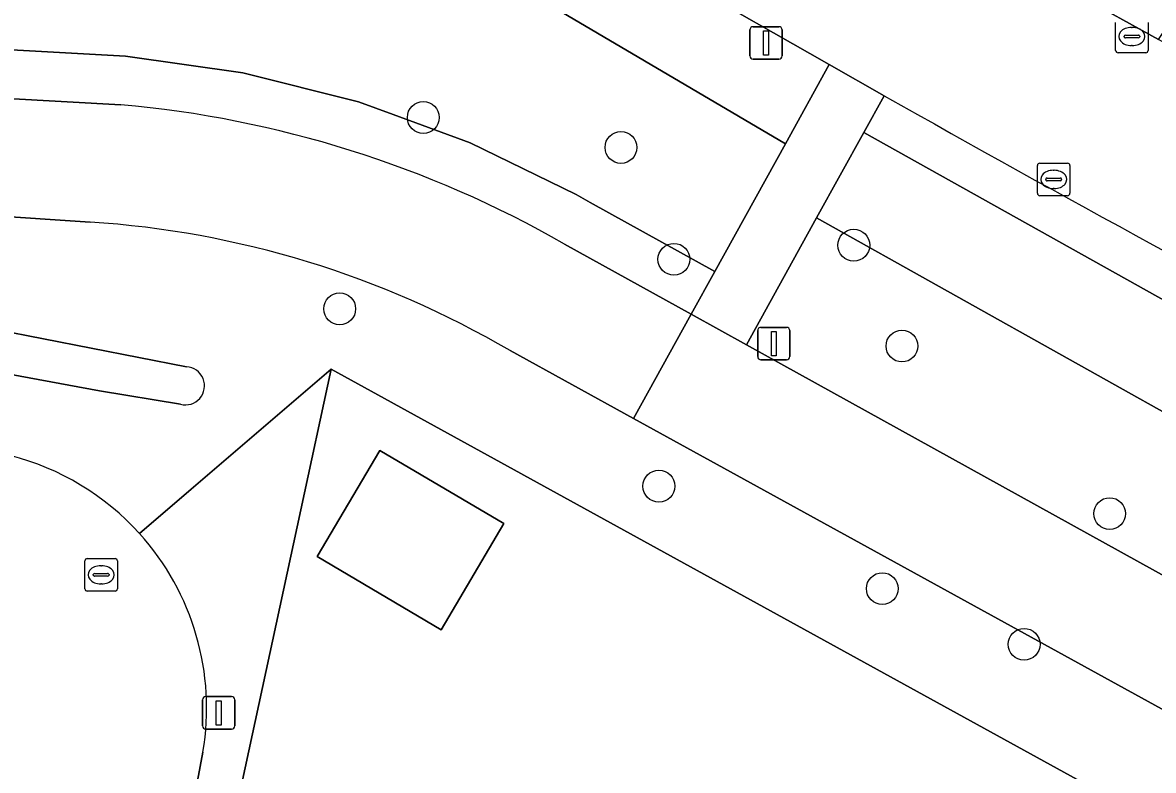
# Model space of a CAD drawing. Extents: x 157320 to 158835, y 386650 to 388491.
# Drawn here: x 158052.89 to 158087.65, y 387373.46 to 387396.44 of the extents above; entities that cross this region are included whole.
import ezdxf

# ---------------------------------------------------------------- set-up
doc = ezdxf.new("R2010")
doc.units = 0
for name, color, linetype in [('IMGEO_Berm_groen', 7, 'Continuous'), ('IMGEO_Boom', 7, 'Continuous'), ('IMGEO_Erf', 7, 'Continuous'), ('IMGEO_Fietspad_gesloten', 7, 'Continuous'), ('IMGEO_Fietspad_open', 7, 'Continuous'), ('IMGEO_Greppel_droge_sloot', 7, 'Continuous'), ('IMGEO_Groenvoorziening', 7, 'Continuous'), ('IMGEO_Kolk', 7, 'Continuous'), ('IMGEO_Lichtmast', 7, 'Continuous'), ('IMGEO_Loofbos', 7, 'Continuous'), ('IMGEO_Pand', 7, 'Continuous'), ('IMGEO_Rijbaan_lokaal_gesloten', 7, 'Continuous'), ('IMGEO_Rioolput', 7, 'Continuous')]:
    doc.layers.add(name, color=color, linetype=linetype)

msp = doc.modelspace()

# ---------------------------------------------------------------- linework, layer by layer
at = {"layer": 'IMGEO_Berm_groen'}
for points in [[(158003.769, 387395.582), (158005.043, 387395.329), (158031.758, 387390.566), (158052.064, 387387.005), (158057.936, 387385.86)], [(158079.378, 387394.191), (158078.756, 387393.066), (158090.83, 387386.309), (158102.988, 387379.721), (158104.832, 387378.723), (158107.653, 387377.203), (158110.824, 387375.508)], [(158054.968, 387390.308), (158045.153, 387390.965)], [(158057.749, 387384.712), (158055.262, 387385.12), (158026.697, 387390.403)], [(158109.414, 387372.86), (158106.235, 387374.559), (158103.406, 387376.083), (158101.56, 387377.083), (158089.382, 387383.681), (158077.303, 387390.441), (158075.144, 387386.54), (158119.198, 387362.166)], [(158115.011, 387360.448), (158071.671, 387384.273), (158067.878, 387386.358)], [(158056.488, 387380.738), (158058.078, 387382.099), (158062.384, 387385.787), (158070.149, 387381.518), (158123.02, 387352.451), (158153.68, 387340.292), (158154.831, 387336.882)]]:
    msp.add_lwpolyline(points, dxfattribs=at)
for centre, radius, start, end in [((158399.03, 387961.114), 650.83, 240.584068, 242.246355), ((158053.096, 387361.116), 29.252, 59.6454, 86.3302), ((158057.901, 387385.277), 0.585, 254.973, 86.5234), ((158050.523, 387375.336), 8.048, 42.1638, 75.6587)]:
    msp.add_arc(centre, radius, start, end, dxfattribs=at)
at = {"layer": 'IMGEO_Boom'}
for centre in [(158065.21, 387393.523), (158071.287, 387392.602), (158078.444, 387389.598), (158072.914, 387389.165), (158062.643, 387387.643), (158079.924, 387386.5), (158072.453, 387382.195), (158086.31, 387381.351), (158079.321, 387379.045), (158083.68, 387377.336)]:
    msp.add_circle(centre, 0.489, dxfattribs=at)
at = {"layer": 'IMGEO_Erf'}
for points in [[(158070.149, 387381.518), (158062.384, 387385.787), (158061.452, 387381.472), (158056.087, 387356.64), (158055.754, 387355.68), (158101.977, 387329.366)], [(158154.831, 387336.882), (158153.68, 387340.292), (158123.02, 387352.451), (158070.149, 387381.518)]]:
    msp.add_lwpolyline(points, dxfattribs=at)
msp.add_lwpolyline([(158061.952, 387380.033), (158063.879, 387383.294), (158067.688, 387381.043), (158065.761, 387377.782)], close=True, dxfattribs=at)
at = {"layer": 'IMGEO_Fietspad_gesloten'}
for points in [[(158055.913, 387393.916), (158047.102, 387394.402)], [(158045.153, 387390.965), (158054.968, 387390.308)], [(158067.878, 387386.358), (158071.671, 387384.273), (158073.445, 387387.479), (158069.551, 387389.634)], [(158125.75, 387359.161), (158123.042, 387360.263), (158119.198, 387362.166), (158075.144, 387386.54), (158073.445, 387387.479), (158071.671, 387384.273), (158115.011, 387360.448)]]:
    msp.add_lwpolyline(points, dxfattribs=at)
for centre, radius, start, end in [((158052.941, 387360.593), 33.456, 60.2337, 84.9043), ((158053.096, 387361.116), 29.252, 59.6454, 86.3302)]:
    msp.add_arc(centre, radius, start, end, dxfattribs=at)
at = {"layer": 'IMGEO_Fietspad_open'}
msp.add_lwpolyline([(158079.378, 387394.191), (158077.686, 387395.148), (158076.341, 387392.716), (158074.171, 387388.791), (158073.445, 387387.479), (158075.144, 387386.54), (158077.303, 387390.441), (158078.756, 387393.066)], close=True, dxfattribs=at)
at = {"layer": 'IMGEO_Greppel_droge_sloot'}
for points in [[(158057.936, 387385.86), (158052.064, 387387.005), (158031.758, 387390.566), (158005.043, 387395.329)], [(158003.506, 387394.667), (158005.877, 387394.267), (158026.697, 387390.403), (158055.262, 387385.12), (158057.749, 387384.712)]]:
    msp.add_lwpolyline(points, dxfattribs=at)
msp.add_arc((158057.901, 387385.277), 0.585, 254.973, 86.5234, dxfattribs=at)
at = {"layer": 'IMGEO_Groenvoorziening'}
for points in [[(158055.151, 387408.562), (158053.407, 387406.225), (158076.341, 387392.716), (158077.686, 387395.148), (158073.15, 387397.745)], [(158069.551, 387389.634), (158073.445, 387387.479), (158074.171, 387388.791), (158070.34, 387390.911), (158069.909, 387391.154), (158066.654, 387392.749), (158064.286, 387393.615), (158063.218, 387394.006), (158059.669, 387394.897), (158056.056, 387395.411), (158047.023, 387395.909), (158042.828, 387396.157), (158036.784, 387397.062), (158008.308, 387402.727), (158007.502, 387401.358), (158036.519, 387395.585)], [(158085.317, 387397.301), (158087.813, 387395.915), (158089.032, 387397.731), (158085.831, 387399.56)], [(158047.102, 387394.402), (158055.913, 387393.916)], [(158110.824, 387375.508), (158107.653, 387377.203), (158104.832, 387378.723), (158102.988, 387379.721), (158090.83, 387386.309), (158078.756, 387393.066), (158077.303, 387390.441), (158089.382, 387383.681), (158101.56, 387377.083), (158103.406, 387376.083), (158106.235, 387374.559), (158109.414, 387372.86)], [(158061.452, 387381.472), (158062.384, 387385.787), (158058.078, 387382.099), (158056.488, 387380.738)], [(158058.438, 387374.025), (158057.775, 387370.496), (158056.457, 387363.487), (158055.272, 387356.77), (158056.087, 387356.64), (158061.452, 387381.472)]]:
    msp.add_lwpolyline(points, dxfattribs=at)
for centre, radius, start, end in [((158052.941, 387360.593), 33.456, 60.2337, 84.9043), ((158050.544, 387375.372), 8.008, 350.3196, 42.0755)]:
    msp.add_arc(centre, radius, start, end, dxfattribs=at)
at = {"layer": 'IMGEO_Kolk'}
for p, q in [((158086.493, 387395.586), (158086.493, 387396.438)), ((158087.494, 387396.438), (158087.494, 387395.586)), ((158086.752, 387396.006), (158086.752, 387396.018)), ((158086.795, 387396.055), (158087.193, 387396.055)), ((158086.981, 387396.292), (158087.006, 387396.292)), ((158087.236, 387396.018), (158087.236, 387396.006)), ((158087.19, 387395.969), (158086.792, 387395.969)), ((158087.004, 387395.732), (158086.979, 387395.732)), ((158087.42, 387395.512), (158086.568, 387395.512)), ((158084.089, 387391.194), (158084.089, 387392.046)), ((158084.164, 387392.12), (158085.016, 387392.12)), ((158084.577, 387391.9), (158084.602, 387391.9)), ((158085.09, 387392.046), (158085.09, 387391.194)), ((158084.348, 387391.614), (158084.348, 387391.626)), ((158084.786, 387391.577), (158084.388, 387391.577)), ((158084.391, 387391.663), (158084.789, 387391.663)), ((158084.832, 387391.626), (158084.832, 387391.614)), ((158084.6, 387391.34), (158084.575, 387391.34)), ((158085.016, 387391.12), (158084.164, 387391.12))]:
    msp.add_line(p, q, dxfattribs=at)
for points in [[(158086.493, 387395.586), (158086.493, 387396.438)], [(158087.494, 387396.438), (158087.494, 387395.586)], [(158087.42, 387395.512), (158086.568, 387395.512)], [(158084.089, 387391.194), (158084.089, 387392.046)], [(158084.164, 387392.12), (158085.016, 387392.12)], [(158085.09, 387392.046), (158085.09, 387391.194)], [(158085.016, 387391.12), (158084.164, 387391.12)]]:
    msp.add_lwpolyline(points, dxfattribs=at)
for centre, radius, start, end in [((158086.792, 387396.015), 0.0403, 85.8775, 175.7526), ((158087.197, 387396.017), 0.0386, 1.7309, 96.639), ((158086.789, 387396.005), 0.0366, 178.938, 274.7102), ((158087.193, 387396.012), 0.043, 264.8664, 352.4533), ((158086.57, 387395.588), 0.0765, 181.552, 268.448), ((158086.57, 387395.588), 0.0765, 181.552, 268.448), ((158087.418, 387395.588), 0.0765, 271.552, 358.448), ((158087.418, 387395.588), 0.0765, 271.552, 358.448), ((158084.166, 387392.044), 0.0765, 91.552, 178.448), ((158084.166, 387392.044), 0.0765, 91.552, 178.448), ((158085.014, 387392.044), 0.0765, 1.552, 88.448), ((158085.014, 387392.044), 0.0765, 1.552, 88.448), ((158084.388, 387391.623), 0.0403, 85.8775, 175.7526), ((158084.385, 387391.613), 0.0366, 178.938, 274.7102), ((158084.789, 387391.62), 0.043, 264.8664, 352.4533), ((158084.793, 387391.625), 0.0386, 1.7309, 96.639), ((158084.166, 387391.196), 0.0765, 181.552, 268.448), ((158084.166, 387391.196), 0.0765, 181.552, 268.448), ((158085.014, 387391.196), 0.0765, 271.552, 358.448), ((158085.014, 387391.196), 0.0765, 271.552, 358.448)]:
    msp.add_arc(centre, radius, start, end, dxfattribs=at)
for centre, major_axis, ratio, start_param, end_param in [((158086.98, 387396.012), (-0.387, 0.002), 0.722429, 4.712389, 7.853982), ((158087.005, 387396.012), (-0.39, 0.002), 0.717154, 1.570796, 4.712389), ((158084.576, 387391.62), (-0.387, 0.002), 0.722429, 4.712389, 7.853982), ((158084.601, 387391.62), (-0.39, 0.002), 0.717154, 1.570796, 4.712389)]:
    msp.add_ellipse(centre, major_axis=major_axis, ratio=ratio, start_param=start_param, end_param=end_param, dxfattribs=at)
at = {"layer": 'IMGEO_Lichtmast'}
for p, q in [((158075.25, 387395.413), (158075.25, 387396.213)), ((158075.25, 387396.213), (158075.25, 387395.413)), ((158075.35, 387396.313), (158076.14, 387396.313)), ((158076.14, 387396.313), (158075.35, 387396.313)), ((158076.24, 387396.213), (158076.24, 387395.413)), ((158076.24, 387395.413), (158076.24, 387396.213)), ((158076.14, 387395.313), (158075.35, 387395.313)), ((158075.35, 387395.313), (158076.14, 387395.313)), ((158075.491, 387386.174), (158075.491, 387386.974)), ((158075.491, 387386.974), (158075.491, 387386.174)), ((158075.591, 387387.074), (158076.381, 387387.074)), ((158076.381, 387387.074), (158075.591, 387387.074)), ((158076.481, 387386.974), (158076.481, 387386.174)), ((158076.481, 387386.174), (158076.481, 387386.974)), ((158076.381, 387386.074), (158075.591, 387386.074)), ((158075.591, 387386.074), (158076.381, 387386.074)), ((158058.426, 387374.826), (158058.426, 387375.626)), ((158058.426, 387375.626), (158058.426, 387374.826)), ((158058.526, 387375.726), (158059.316, 387375.726)), ((158059.316, 387375.726), (158058.526, 387375.726)), ((158059.416, 387375.626), (158059.416, 387374.826)), ((158059.416, 387374.826), (158059.416, 387375.626)), ((158059.316, 387374.726), (158058.526, 387374.726)), ((158058.526, 387374.726), (158059.316, 387374.726))]:
    msp.add_line(p, q, dxfattribs=at)
for points in [[(158075.67, 387396.188), (158075.82, 387396.188), (158075.82, 387395.438), (158075.67, 387395.438), (158075.67, 387396.188)], [(158075.911, 387386.949), (158076.061, 387386.949), (158076.061, 387386.199), (158075.911, 387386.199), (158075.911, 387386.949)], [(158058.846, 387375.601), (158058.996, 387375.601), (158058.996, 387374.851), (158058.846, 387374.851), (158058.846, 387375.601)]]:
    msp.add_lwpolyline(points, dxfattribs=at)
for centre, start, end in [((158075.35, 387396.213), 90, 180), ((158075.35, 387396.213), 90, 180), ((158076.14, 387396.213), 0, 90), ((158076.14, 387396.213), 360, 90), ((158075.35, 387395.413), 180, 270), ((158075.35, 387395.413), 180, 270), ((158076.14, 387395.413), 270, 0), ((158076.14, 387395.413), 270, 0), ((158075.591, 387386.974), 90, 180), ((158075.591, 387386.974), 90, 180), ((158076.381, 387386.974), 0, 90), ((158076.381, 387386.974), 360, 90), ((158075.591, 387386.174), 180, 270), ((158075.591, 387386.174), 180, 270), ((158076.381, 387386.174), 270, 0), ((158076.381, 387386.174), 270, 0), ((158058.526, 387375.626), 90, 180), ((158058.526, 387375.626), 90, 180), ((158059.316, 387375.626), 0, 90), ((158059.316, 387375.626), 360, 90), ((158058.526, 387374.826), 180, 270), ((158058.526, 387374.826), 180, 270), ((158059.316, 387374.826), 270, 0), ((158059.316, 387374.826), 270, 0)]:
    msp.add_arc(centre, 0.1, start, end, dxfattribs=at)
at = {"layer": 'IMGEO_Loofbos'}
msp.add_lwpolyline([(158019.659, 387421.775), (158008.308, 387402.727), (158036.784, 387397.062), (158042.828, 387396.157), (158047.023, 387395.909), (158056.056, 387395.411), (158059.669, 387394.897), (158063.218, 387394.006), (158064.286, 387393.615), (158066.654, 387392.749), (158069.909, 387391.154), (158070.34, 387390.911), (158074.171, 387388.791), (158076.341, 387392.716), (158053.407, 387406.225), (158055.151, 387408.562), (158053.197, 387409.793), (158052.521, 387408.871), (158025.913, 387423.407)], dxfattribs=at)
at = {"layer": 'IMGEO_Pand'}
msp.add_lwpolyline([(158067.688, 387381.043), (158063.879, 387383.294), (158061.952, 387380.033), (158065.761, 387377.782)], close=True, dxfattribs=at)
at = {"layer": 'IMGEO_Rijbaan_lokaal_gesloten'}
for points in [[(158112.827, 387382.745), (158106.834, 387385.849), (158100.298, 387389.238), (158092.163, 387393.541), (158087.813, 387395.915), (158085.317, 387397.301), (158079.04, 387400.864), (158078.579, 387401.13), (158069.647, 387406.313), (158067.042, 387407.932), (158058.628, 387413.335), (158055.151, 387408.562)], [(158073.15, 387397.745), (158077.686, 387395.148), (158079.378, 387394.191)], [(158052.168, 387371.55), (158057.775, 387370.496), (158058.438, 387374.025)]]:
    msp.add_lwpolyline(points, dxfattribs=at)
for centre, radius, start, end in [((158399.03, 387961.114), 650.83, 240.584068, 242.246355), ((158050.523, 387375.336), 8.048, 42.1638, 75.6587), ((158050.544, 387375.372), 8.008, 350.3196, 42.0755)]:
    msp.add_arc(centre, radius, start, end, dxfattribs=at)
at = {"layer": 'IMGEO_Rioolput'}
for p, q in [((158054.809, 387379.044), (158054.809, 387379.896)), ((158054.884, 387379.97), (158055.736, 387379.97)), ((158055.297, 387379.75), (158055.322, 387379.75)), ((158055.81, 387379.896), (158055.81, 387379.044)), ((158055.068, 387379.464), (158055.068, 387379.476)), ((158055.506, 387379.427), (158055.108, 387379.427)), ((158055.111, 387379.513), (158055.509, 387379.513)), ((158055.552, 387379.476), (158055.552, 387379.464)), ((158055.32, 387379.19), (158055.295, 387379.19)), ((158055.736, 387378.97), (158054.884, 387378.97))]:
    msp.add_line(p, q, dxfattribs=at)
for points in [[(158054.809, 387379.044), (158054.809, 387379.896)], [(158054.884, 387379.97), (158055.736, 387379.97)], [(158055.81, 387379.896), (158055.81, 387379.044)], [(158055.736, 387378.97), (158054.884, 387378.97)]]:
    msp.add_lwpolyline(points, dxfattribs=at)
for centre, radius, start, end in [((158054.886, 387379.894), 0.0765, 91.552, 178.448), ((158054.886, 387379.894), 0.0765, 91.552, 178.448), ((158055.734, 387379.894), 0.0765, 1.552, 88.448), ((158055.734, 387379.894), 0.0765, 1.552, 88.448), ((158055.108, 387379.473), 0.0403, 85.8775, 175.7526), ((158055.105, 387379.463), 0.0366, 178.938, 274.7102), ((158055.509, 387379.47), 0.043, 264.8664, 352.4533), ((158055.513, 387379.475), 0.0386, 1.7309, 96.639), ((158054.886, 387379.046), 0.0765, 181.552, 268.448), ((158054.886, 387379.046), 0.0765, 181.552, 268.448), ((158055.734, 387379.046), 0.0765, 271.552, 358.448), ((158055.734, 387379.046), 0.0765, 271.552, 358.448)]:
    msp.add_arc(centre, radius, start, end, dxfattribs=at)
for centre, major_axis, ratio, start_param, end_param in [((158055.296, 387379.47), (-0.387, 0.002), 0.722429, 4.712389, 7.853982), ((158055.321, 387379.47), (-0.39, 0.002), 0.717154, 1.570796, 4.712389)]:
    msp.add_ellipse(centre, major_axis=major_axis, ratio=ratio, start_param=start_param, end_param=end_param, dxfattribs=at)

doc.saveas('drawing.dxf')
